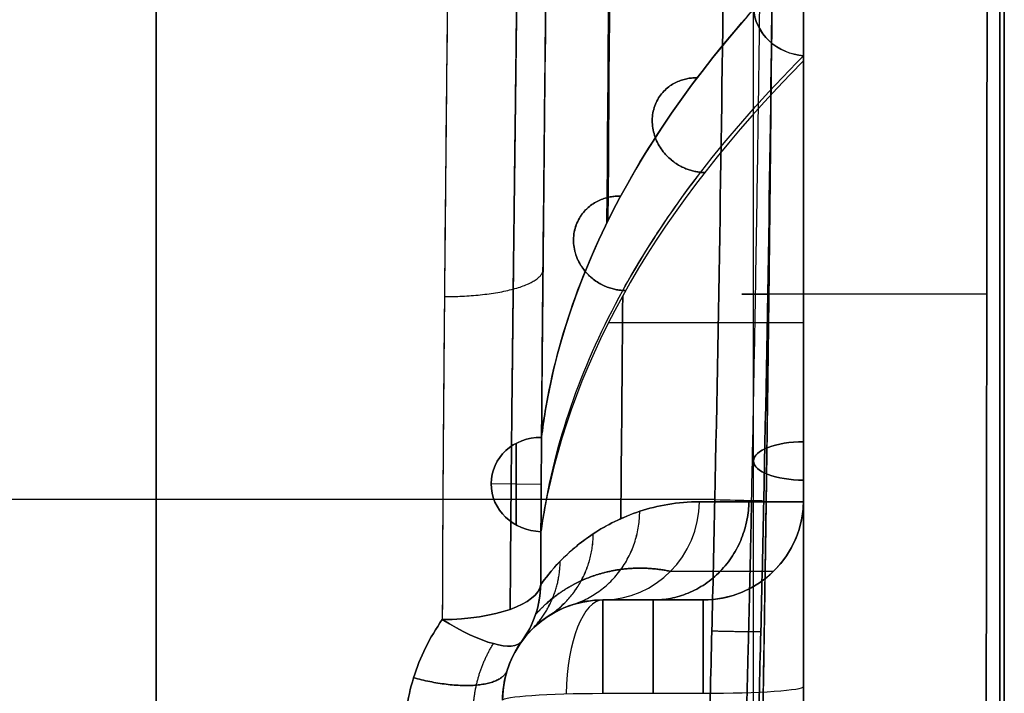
# Model space of a CAD drawing. Header units: millimetres. Extents: x -105 to 152, y -114 to 65.
# Tile 316 of 329: x 142 to 152, y -14 to -7. Entities that reach past the tile are written whole.
import ezdxf

# ---------------------------------------------------------------- set-up
doc = ezdxf.new("R2010")
doc.units = ezdxf.units.MM
doc.layers.add('Layer 01', color=18, linetype='Continuous', true_color=0x000000)

# ---------------------------------------------------------------- blocks, each defined once
blk = doc.blocks.new('Block 02')
at = {"layer": 'Layer 01'}
for p, q in [((143.6228, -35.6503), (143.6228, 35.6503)), ((152.076, 17.5), (152.076, -17.5)), ((150.076, -4.6168, 11.2226), (150.076, -17.5, 11.2226)), ((150.076, -4.6168, -11.2226), (150.076, -17.5, -11.2226)), ((149.576, -17.5, -7.2487), (149.576, -5.5433, -2.2961)), ((149.576, -17.5, 7.2487), (149.576, -5.5433, 2.2961)), ((150.076, -17.3087, -7.7107), (150.076, -5.7958, -2.9419)), ((150.076, -6.4997), (150.076, -17.5)), ((150.076, -10.0931, 4.7219), (150.076, -10.0931, 19.3918)), ((150.076, -10.0931, -19.3918), (150.076, -10.0931, -4.7219)), ((147.2122, -11.4384, 32.6941), (147.2122, -12.253, 32.3976)), ((147.2122, -12.253, -32.3976), (147.2122, -11.4384, -32.6941)), ((147.4612, -11.8494, 32.5565), (146.9617, -11.8417, 32.5352)), ((147.4612, -11.8494, -32.5565), (146.9617, -11.8417, -32.5352)), ((150.076, -11.8393, -4.3628), (150.076, -11.8393, 4.3628)), ((148.6408, -13, 20.3793), (148.076, -13, 20.3793)), ((148.076, -13, -20.3793), (148.6408, -13, -20.3793)), ((148.576, -13, 20.5794), (148.576, -13, 18.5103)), ((148.576, -13, -18.5103), (148.576, -13, -20.5794))]:
    blk.add_line(p, q, dxfattribs=at)
at = {"layer": 'Layer 01', "extrusion": (1, 8.65204e-31, 1.3357e-15)}
blk.add_arc((0, 0, 143.6228), 35.6503, 203.77396, 270, dxfattribs=at)
at = {"layer": 'Layer 01', "extrusion": (1, 5.45133e-16, 2.12244e-16)}
blk.add_arc((0, 0, 143.6228), 35.6503, 90, 201.27313, dxfattribs=at)
at = {"layer": 'Layer 01', "extrusion": (0.0453, 0.341669, 0.938728)}
blk.add_arc((-147.7394, -18.3879, -27.9302), 0.5, 277.09464, 96.79421, dxfattribs=at)
at = {"layer": 'Layer 01', "extrusion": (0.0453, 0.341669, -0.938728)}
blk.add_arc((-147.7394, 18.3879, -27.9302), 0.5, 263.20579, 82.90536, dxfattribs=at)
at = {"layer": 'Layer 01', "extrusion": (0.0453, 0.34167, 0.938728)}
blk.add_arc((-147.7394, -18.3879, -27.9302), 0.5, 276.76786, 277.09463, dxfattribs=at)
at = {"layer": 'Layer 01', "extrusion": (0.0453, 0.34167, -0.938728)}
blk.add_arc((-147.7394, 18.3879, -27.9302), 0.5, 82.90538, 83.23215, dxfattribs=at)
at = {"layer": 'Layer 01', "extrusion": (0, 0.92388, 0.382683)}
blk.add_arc((-150.076, 0, -12.5716), 0.5, 270, 90, dxfattribs=at)
at = {"layer": 'Layer 01', "extrusion": (0, 0.92388, -0.382683)}
blk.add_arc((-150.076, 0, -12.5716), 0.5, 270, 90, dxfattribs=at)
at = {"layer": 'Layer 01', "extrusion": (-0.268446, 6.12986e-15, 0.963295)}
blk.add_arc((12, 148.6133, -18.3188), 1, 0, 88.79804, dxfattribs=at)
at = {"layer": 'Layer 01', "extrusion": (0.268446, -5.56728e-15, 0.963295)}
blk.add_arc((-12, -148.6133, 18.3188), 1, 180, 268.79804, dxfattribs=at)
at = {"layer": 'Layer 01', "extrusion": (-3.55271e-15, 3.55271e-15, -1)}
blk.add_arc((-149.076, -12, -18.5103), 1, 180, 270, dxfattribs=at)
at = {"layer": 'Layer 01'}
for centre, start, end in [((149.076, -12, -18.5103), 270, 0), ((149.076, -12, 18.8973), 270, 0), ((149.076, -12, -18.8973), 270, 0), ((148.076, -14, -18.5103), 90, 180)]:
    blk.add_arc(centre, 1, start, end, dxfattribs=at)
at = {"layer": 'Layer 01', "extrusion": (-0.020969, -0.99978, -0.000366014)}
blk.add_arc((149.4012, -39.0497, 8.8835), 0.5, 270.99978, 6.3395, dxfattribs=at)
at = {"layer": 'Layer 01', "extrusion": (0.020969, 0.99978, -0.000366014)}
blk.add_arc((-149.4012, 39.0497, -8.8835), 0.5, 90.99978, 186.3395, dxfattribs=at)
at = {"layer": 'Layer 01', "extrusion": (1, -1.5258e-14, -1.90125e-17)}
blk.add_arc((-14, 18.5103, 150.076), 2, 274.00678, 0, dxfattribs=at)
at = {"layer": 'Layer 01', "extrusion": (1, 4.23029e-17, 3.94434e-17)}
blk.add_arc((-14, -18.5103, 150.076), 2, 360, 85.99322, dxfattribs=at)
at = {"layer": 'Layer 01', "extrusion": (1, 0, 0)}
for centre, start, end in [((-14, 18.5103, 150.076), 274.00678, 0), ((-14, -18.5103, 150.076), 21.4983, 85.99322)]:
    blk.add_arc(centre, 2, start, end, dxfattribs=at)
at = {"layer": 'Layer 01', "extrusion": (-0.002705, -0.928786, -0.370606)}
blk.add_arc((146.4945, 34.4425, -0.3945), 1, 3.02914, 88.93815, dxfattribs=at)
at = {"layer": 'Layer 01', "extrusion": (-0.002705, -0.928786, 0.370606)}
blk.add_arc((146.4945, -34.4425, -0.3945), 1, 271.06185, 356.97086, dxfattribs=at)
at = {"layer": 'Layer 01', "extrusion": (0.049093, -1.3917e-14, -0.998794)}
blk.add_arc((-12.8248, 147.8588, -24.9073), 1, 91.28884, 126.65936, dxfattribs=at)
at = {"layer": 'Layer 01', "extrusion": (-0.049093, -1.13794e-14, -0.998794)}
blk.add_arc((12.8248, -147.8588, 24.9073), 1, 271.28884, 306.65936, dxfattribs=at)
at = {"layer": 'Layer 01', "extrusion": (0.050538, 0.06959, -0.996295)}
blk.add_arc((-126.0406, 78.1678, -25.5078), 1, 145.20256, 180, dxfattribs=at)
at = {"layer": 'Layer 01', "extrusion": (0.050538, 0.06959, 0.996295)}
blk.add_arc((-126.0406, -78.1678, -25.5078), 1, 180, 214.79744, dxfattribs=at)
at = {"layer": 'Layer 01', "extrusion": (-5.64488e-16, -3.14099e-14, -1)}
blk.add_arc((-148.076, -14, -18.5103), 1, 360, 90, dxfattribs=at)
at = {"layer": 'Layer 01', "extrusion": (0.929776, 2.33222e-16, 0.368125)}
blk.add_arc((-14, -71.7208, 130.8635), 1, 0, 86.27376, dxfattribs=at)
at = {"layer": 'Layer 01', "extrusion": (1, 9.95575e-20, -9.28278e-20)}
blk.add_arc((-14, 18.5103, 148.076), 1, 274.00678, 0, dxfattribs=at)
at = {"layer": 'Layer 01', "extrusion": (1, -3.01341e-16, 5.67017e-14)}
blk.add_arc((-14, -18.5103, 148.076), 1, 360, 85.99322, dxfattribs=at)
at = {"layer": 'Layer 01', "extrusion": (-1, 0, 0)}
for centre, start, end in [((14, 18.5103, -148.576), 180, 265.99322), ((14, -18.5103, -148.576), 94.00678, 180)]:
    blk.add_arc(centre, 1, start, end, dxfattribs=at)
at = {"layer": 'Layer 01', "extrusion": (-1, -6.05411e-16, 5.64488e-16)}
blk.add_arc((14, 18.5103, -149.076), 1, 180, 265.99322, dxfattribs=at)
at = {"layer": 'Layer 01', "extrusion": (-1, 2.98314e-16, -5.67045e-14)}
blk.add_arc((14, -18.5103, -149.076), 1, 94.00678, 180, dxfattribs=at)
at = {"layer": 'Layer 01', "extrusion": (0, 0, -1)}
for centre, end in [((-148.076, -14, -25.3232), 68.14575), ((-148.076, -14, 25.3232), 68.14613)]:
    blk.add_arc(centre, 1, 360, end, dxfattribs=at)
at = {"layer": 'Layer 01', "extrusion": (0.560972, 0.772445, 0.297722)}
blk.add_arc((-126.0406, 8.1459, 81.8199), 1, 103.40836, 180, dxfattribs=at)
at = {"layer": 'Layer 01', "extrusion": (0.560972, 0.772445, -0.297722)}
blk.add_arc((-126.0406, -8.1459, 81.8199), 1, 180, 256.59164, dxfattribs=at)
at = {"layer": 'Layer 01', "extrusion": (2.02026e-15, 0.997556, -0.069875)}
blk.add_arc((-148.076, -19.4433, -12.6724), 1, 0, 90, dxfattribs=at)
at = {"layer": 'Layer 01', "extrusion": (2.02616e-15, 0.997556, 0.069875)}
blk.add_arc((-149.076, 17.4433, -12.6724), 1, 90, 180, dxfattribs=at)
at = {"layer": 'Layer 01', "extrusion": (2.83107e-15, -0.997556, 0.069875)}
blk.add_arc((149.076, -17.4433, 12.6724), 1, 270, 0, dxfattribs=at)
at = {"layer": 'Layer 01', "extrusion": (-1, -5.74925e-14, 8.23462e-13)}
blk.add_arc((0, -181.3591, -150.076), 198.3591, 84.938565, 85.993218, dxfattribs=at)
at = {"layer": 'Layer 01', "extrusion": (-1, -1.34949e-13, -1.70174e-12)}
blk.add_arc((0, 181.3591, -150.076), 198.3591, 274.006782, 275.061435, dxfattribs=at)
at = {"layer": 'Layer 01'}
for points, knots in [([(151.889, -17.5942, -19.7269), (151.8952, -14.6666, -19.9756), (151.8997, -11.733, -20.1622), (151.9057, -5.867, -20.4106), (151.9087, -0.0007, -20.5347), (151.9057, 5.866, -20.4107), (151.8997, 11.7331, -20.1622), (151.8952, 14.6666, -19.9756), (151.889, 17.5942, -19.7269)], [-35.234475, -35.234475, -35.234475, -35.234475, -26.425856, -26.425856, -17.617237, -8.808619, -8.808619, 0, 0, 0, 0]), ([(149.6792, 12.0104, -38.9978), (149.7631, 8.0074, -38.9962), (149.8037, 4.0037, -38.9954), (149.8037, -4.0035, -38.9954), (149.7631, -8.0074, -38.9962), (149.6792, -12.0104, -38.9978)], [0, 0, 0, 0, 12.011526, 12.011526, 24.023052, 24.023052, 24.023052, 24.023052]), ([(147.4644, 11.3772, -32.7204), (147.4711, 10.4556, -33.0328), (147.4804, 9.5193, -33.3074), (147.4996, 7.6413, -33.7755), (147.5095, 6.6973, -33.9698), (147.5352, 3.8511, -34.4367), (147.5464, 1.9345, -34.5936), (147.5464, -0.9697, -34.5935), (147.5437, -1.946, -34.5534), (147.5337, -3.8758, -34.3948), (147.5263, -4.8325, -34.2766), (147.5006, -7.6786, -33.8071), (147.4777, -9.5442, -33.3419), (147.4644, -11.3772, -32.7204)], [0, 0, 0, 0, 2.897549, 2.897549, 5.795099, 5.795099, 11.590197, 11.590197, 14.487746, 14.487746, 17.385296, 17.385296, 23.180394, 23.180394, 23.180394, 23.180394]), ([(146.5639, 0, 35.5989), (146.5639, -2.2574, 35.5989), (146.549, -4.4877, 35.3864), (146.5181, -7.7935, 34.7543), (146.5066, -8.8887, 34.491), (146.4866, -11.0654, 33.8559), (146.4782, -12.1404, 33.4857), (146.4752, -13.1954, 33.0647)], [-13.530536, -13.530536, -13.530536, -13.530536, -6.765268, -6.765268, -3.382634, -3.382634, 0, 0, 0, 0]), ([(147.4644, -11.3772, 32.7204), (147.4711, -10.4558, 33.0328), (147.4804, -9.5196, 33.3073), (147.4996, -7.6418, 33.7753), (147.5095, -6.698, 33.9697), (147.5352, -3.8522, 34.4365), (147.5464, -1.9358, 34.5935), (147.5464, 0, 34.5935)], [-11.590176, -11.590176, -11.590176, -11.590176, -8.692632, -8.692632, -5.795088, -5.795088, 0, 0, 0, 0]), ([(151.9072, 0, 20.4727), (151.9072, -2.9332, 20.4727), (151.9057, -5.8664, 20.4107), (151.8997, -11.7333, 20.1622), (151.8952, -14.6667, 19.9756), (151.889, -17.5942, 19.7269)], [-17.616581, -17.616581, -17.616581, -17.616581, -8.808291, -8.808291, 0, 0, 0, 0]), ([(146.5639, 0, -35.5989), (146.5639, -1.1294, -35.5989), (146.5603, -2.2689, -35.5445), (146.5476, -4.5145, -35.3298), (146.5384, -5.626, -35.1699), (146.5075, -8.9272, -34.5352), (146.4812, -11.0842, -33.9071), (146.4752, -13.1954, -33.0647)], [0, 0, 0, 0, 3.382657, 3.382657, 6.765314, 6.765314, 13.530628, 13.530628, 13.530628, 13.530628]), ([(147.5013, -11.1194, 32.0122), (147.6275, -10.3567, 29.9167), (147.9016, -9.5977, 27.8309), (148.7441, -8.0982, 23.7087), (149.3121, -7.3587, 21.6746), (150.0243, -6.6355, 19.6849)], [0, 0, 0, 0, 6.703993, 6.703993, 13.407987, 13.407987, 13.407987, 13.407987]), ([(150.076, -7.5756, -19.3518), (149.951, -7.5685, -19.3324), (149.8257, -7.5156, -19.3296), (149.6401, -7.3406, -19.3607), (149.5833, -7.2215, -19.3941), (149.5701, -6.982, -19.4789), (149.6149, -6.8628, -19.5301), (149.7794, -6.6926, -19.621), (149.8995, -6.6406, -19.661), (150.0243, -6.6355, -19.6849)], [0, 0, 0, 0, 0.391266, 0.391266, 0.782533, 0.782533, 1.173799, 1.173799, 1.565065, 1.565065, 1.565065, 1.565065]), ([(150.0243, -6.6355, 19.6849), (149.8984, -6.6407, 19.6608), (149.7794, -6.6925, 19.621), (149.6145, -6.8634, 19.5299), (149.5701, -6.9828, 19.4786), (149.5834, -7.2216, 19.394), (149.6408, -7.3413, 19.3605), (149.8252, -7.515, 19.3297), (149.9509, -7.5685, 19.3324), (150.076, -7.5756, 19.3518)], [0, 0, 0, 0, 0.391257, 0.391257, 0.782514, 0.782514, 1.173771, 1.173771, 1.565028, 1.565028, 1.565028, 1.565028]), ([(149.0391, -12.021, 22.5166), (148.8179, -12.021, 23.3103), (148.6194, -12.0585, 24.1059), (148.2664, -12.1742, 25.7034), (148.1121, -12.253, 26.5052), (147.8476, -12.4275, 28.1168), (147.7375, -12.5236, 28.9268), (147.5627, -12.7041, 30.5508), (147.4979, -12.7886, 31.3656), (147.4563, -12.8473, 32.1852)], [-9.858522, -9.858522, -9.858522, -9.858522, -7.393892, -7.393892, -4.929261, -4.929261, -2.464631, -2.464631, 0, 0, 0, 0]), ([(147.4563, -12.8473, -32.1852), (147.4979, -12.7886, -31.3655), (147.5627, -12.7041, -30.5512), (147.7372, -12.5239, -28.9292), (147.847, -12.428, -28.1214), (148.1113, -12.2534, -26.5095), (148.2661, -12.1743, -25.7049), (148.6195, -12.0584, -24.1053), (148.8182, -12.021, -23.3094), (149.0391, -12.021, -22.5166)], [-9.858522, -9.858522, -9.858522, -9.858522, -7.393891, -7.393891, -4.929261, -4.929261, -2.46463, -2.46463, 0, 0, 0, 0]), ([(149.076, -13, 19.1084), (149.3333, -13, 19.1532), (149.5889, -12.8962, 19.198), (149.8655, -12.6271, 19.2466), (149.9408, -12.5187, 19.2598), (150.0447, -12.2805, 19.2781), (150.0731, -12.1522, 19.2831), (150.0758, -12.021, 19.2836)], [-1.585471, -1.585471, -1.585471, -1.585471, -0.792736, -0.792736, -0.396368, -0.396368, 0, 0, 0, 0]), ([(149.076, -13, -19.1084), (149.3333, -13, -19.1532), (149.5889, -12.8962, -19.198), (149.8655, -12.6271, -19.2466), (149.9408, -12.5187, -19.2598), (150.0447, -12.2805, -19.2781), (150.0731, -12.1522, -19.2831), (150.0758, -12.021, -19.2836)], [0, 0, 0, 0, 0.792736, 0.792736, 1.189103, 1.189103, 1.585471, 1.585471, 1.585471, 1.585471]), ([(147.2669, -13.4124, 32.1361), (147.3089, -13.3546, 30.481), (147.3974, -13.2482, 28.8297), (147.6666, -13.0737, 25.5335), (147.8473, -13, 23.8897), (148.076, -13, 22.2482)], [0, 0, 0, 0, 4.969088, 4.969088, 9.938175, 9.938175, 9.938175, 9.938175]), ([(148.076, -13, -22.2482), (147.8474, -13, -23.8892), (147.6665, -13.0737, -25.5346), (147.3973, -13.2483, -28.831), (147.3089, -13.3546, -30.4809), (147.2669, -13.4124, -32.1361)], [0, 0, 0, 0, 4.969087, 4.969087, 9.938175, 9.938175, 9.938175, 9.938175]), ([(146.4752, -13.1954, 33.0647), (146.3486, -13.3747, 32.9955), (146.2527, -13.5715, 32.9171), (146.1248, -13.9824, 32.7471), (146.0935, -14.1917, 32.6576), (146.0935, -14.4045, 32.5635)], [-1.387877, -1.387877, -1.387877, -1.387877, -0.693939, -0.693939, 0, 0, 0, 0]), ([(146.0935, -14.4045, -32.5635), (146.0935, -14.1917, -32.6576), (146.1248, -13.9824, -32.7471), (146.2527, -13.5715, -32.9171), (146.3486, -13.3747, -32.9955), (146.4752, -13.1954, -33.0647)], [-1.387877, -1.387877, -1.387877, -1.387877, -0.693939, -0.693939, 0, 0, 0, 0]), ([(147.076, -14, 31.6491), (147.076, -13.9, 31.7376), (147.0907, -13.8001, 31.8231), (147.1532, -13.6009, 31.988), (147.2009, -13.5033, 32.066), (147.2669, -13.4124, 32.1361)], [0, 0, 0, 0, 0.3990331, 0.3990331, 0.7980663, 0.7980663, 0.7980663, 0.7980663]), ([(147.2669, -13.4124, -32.1361), (147.2009, -13.5033, -32.066), (147.1532, -13.6009, -31.988), (147.0907, -13.8001, -31.8231), (147.076, -13.9, -31.7376), (147.076, -14, -31.6491)], [0, 0, 0, 0, 0.3990331, 0.3990331, 0.7980663, 0.7980663, 0.7980663, 0.7980663])]:
    blk.add_open_spline(points, degree=3, knots=knots, dxfattribs=at)
for points, weights, knots in [([(152.0289, -17.5478, 19.2159), (152.0321, -11.7001, 19.7287), (152.0335, -5.8485, 19.9837), (152.0335, 5.8485, 19.9837), (152.0321, 11.7001, 19.7287), (152.0289, 17.5478, 19.2159)], [0.992145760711, 0.992668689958, 0.9929144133, 0.9929144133, 0.992668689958, 0.992145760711], [0, 0, 0, 0, 17.620546, 17.620546, 35.241093, 35.241093, 35.241093, 35.241093]), ([(152.0289, 17.5478, -19.2159), (152.0321, 11.7001, -19.7287), (152.0335, 5.8485, -19.9837), (152.0335, -5.8485, -19.9837), (152.0321, -11.7001, -19.7287), (152.0289, -17.5478, -19.2159)], [0.992145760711, 0.992668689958, 0.9929144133, 0.9929144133, 0.992668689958, 0.992145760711], [0, 0, 0, 0, 17.620546, 17.620546, 35.241093, 35.241093, 35.241093, 35.241093]), ([(147.152, 13.0933, 32.8039), (147.1646, 10.9937, 33.6349), (147.1962, 8.8578, 34.2509), (147.2325, 5.5861, 34.8751), (147.2431, 4.4838, 35.0325), (147.2577, 2.2553, 35.2441), (147.2617, 1.1249, 35.2978), (147.2617, -2.238, 35.2981), (147.2451, -4.4484, 35.0897), (147.2087, -7.7333, 34.4667), (147.1949, -8.8198, 34.2077), (147.1697, -10.9794, 33.5827), (147.1583, -12.0467, 33.2181), (147.152, -13.0933, 32.8039)], [0.865947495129, 0.862809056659, 0.86021336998, 0.857528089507, 0.856833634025, 0.855895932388, 0.855654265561, 0.855652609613, 0.856607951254, 0.859283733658, 0.860380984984, 0.862932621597, 0.864381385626, 0.865947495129], [0, 0, 0, 0, 6.76529, 6.76529, 10.147936, 10.147936, 13.530581, 13.530581, 20.295871, 20.295871, 23.678516, 23.678516, 27.061162, 27.061162, 27.061162, 27.061162]), ([(147.152, -13.0933, -32.8039), (147.1646, -10.9937, -33.6349), (147.1962, -8.8578, -34.2509), (147.2325, -5.5861, -34.8751), (147.2431, -4.4838, -35.0325), (147.2577, -2.2553, -35.2441), (147.2617, -1.1249, -35.2978), (147.2617, 2.238, -35.2981), (147.2451, 4.4484, -35.0897), (147.2087, 7.7333, -34.4667), (147.1949, 8.8198, -34.2077), (147.1697, 10.9794, -33.5827), (147.1583, 12.0467, -33.2181), (147.152, 13.0933, -32.8039)], [0.865947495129, 0.862809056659, 0.860213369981, 0.857528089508, 0.856833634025, 0.855895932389, 0.855654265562, 0.855652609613, 0.856607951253, 0.859283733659, 0.860380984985, 0.862932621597, 0.864381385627, 0.865947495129], [0, 0, 0, 0, 6.76529, 6.76529, 10.147936, 10.147936, 13.530581, 13.530581, 20.295871, 20.295871, 23.678516, 23.678516, 27.061162, 27.061162, 27.061162, 27.061162]), ([(149.5577, -12.0078, -39.3832), (149.6417, -8.0049, -39.3817), (149.6822, -4.0025, -39.3809), (149.6822, 4.0025, -39.3809), (149.6417, 8.0049, -39.3817), (149.5577, 12.0078, -39.3832)], [0.836700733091, 0.836664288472, 0.836646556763, 0.836646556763, 0.836664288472, 0.836700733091], [0, 0, 0, 0, 12.012601, 12.012601, 24.025201, 24.025201, 24.025201, 24.025201]), ([(149.5577, -12.0078, 39.3832), (149.6417, -8.0049, 39.3817), (149.6822, -4.0025, 39.3809), (149.6822, 4.0025, 39.3809), (149.6417, 8.0049, 39.3817), (149.5577, 12.0078, 39.3832)], [0.836700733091, 0.836664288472, 0.836646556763, 0.836646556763, 0.836664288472, 0.836700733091], [0, 0, 0, 0, 12.012601, 12.012601, 24.025201, 24.025201, 24.025201, 24.025201]), ([(147.4049, -13.1446, 32.1618), (147.4414, -13.1031, 31.3312), (147.4986, -13.0438, 30.5053), (147.6509, -12.9222, 28.8655), (147.7474, -12.8595, 28.0452), (147.9754, -12.7559, 26.4214), (148.1087, -12.7147, 25.6112), (148.4067, -12.6751, 24.0084), (148.5741, -12.6775, 23.2078), (148.7496, -12.7149, 22.4359)], [0.977123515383, 0.974320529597, 0.969941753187, 0.957841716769, 0.950115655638, 0.930959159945, 0.919539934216, 0.892190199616, 0.87626691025, 0.857242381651], [0, 0, 0, 0, 2.484092, 2.484092, 4.968184, 4.968184, 7.452276, 7.452276, 9.936368, 9.936368, 9.936368, 9.936368]), ([(148.7496, -12.7149, -22.4359), (148.5743, -12.6776, -23.207), (148.4068, -12.6751, -24.0078), (148.1084, -12.7148, -25.6127), (147.9747, -12.7561, -26.4258), (147.7468, -12.8599, -28.0499), (147.6507, -12.9224, -28.8679), (147.4986, -13.0438, -30.5056), (147.4414, -13.1031, -31.3311), (147.4049, -13.1446, -32.1618)], [0.857242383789, 0.876247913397, 0.892181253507, 0.919565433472, 0.931017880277, 0.950163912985, 0.957861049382, 0.969942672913, 0.974320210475, 0.977123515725], [0, 0, 0, 0, 2.484092, 2.484092, 4.968184, 4.968184, 7.452276, 7.452276, 9.936368, 9.936368, 9.936368, 9.936368]), ([(146.7892, -14.2836, 32.2901), (146.7747, -14.14, 32.3699), (146.7825, -13.9941, 32.4477), (146.8476, -13.7047, 32.5966), (146.9048, -13.5631, 32.6666), (146.9843, -13.4352, 32.7278)], [0.856625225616, 0.863977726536, 0.870607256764, 0.882667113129, 0.887980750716, 0.89241080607], [0, 0, 0, 0, 0.693926, 0.693926, 1.387851, 1.387851, 1.387851, 1.387851]), ([(146.7892, -14.2836, -32.2901), (146.7747, -14.14, -32.3699), (146.7825, -13.9941, -32.4477), (146.8476, -13.7047, -32.5966), (146.9048, -13.5631, -32.6666), (146.9843, -13.4352, -32.7278)], [0.856625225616, 0.863977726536, 0.870607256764, 0.882667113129, 0.887980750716, 0.89241080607], [0, 0, 0, 0, 0.693926, 0.693926, 1.387851, 1.387851, 1.387851, 1.387851])]:
    blk.add_rational_spline(points, weights, degree=3, knots=knots, dxfattribs=at)
at = {"layer": 'Layer 01', "extrusion": (-1, 8.12049e-16, 4.04136e-14)}
blk.add_open_spline([(152.076, 17.5, -18.6884), (152.076, 11.6667, -19.2175), (152.076, 0, -19.7434), (152.076, -11.6667, -19.2175), (152.076, -17.5, -18.6884)], degree=3, dxfattribs=at)
at = {"layer": 'Layer 01', "extrusion": (1, -2.18785e-29, -2.69424e-14)}
blk.add_open_spline([(152.076, -17.5, 18.6884), (152.076, -11.6667, 19.2175), (152.076, 0, 19.7434), (152.076, 11.6667, 19.2175), (152.076, 17.5, 18.6884)], degree=3, dxfattribs=at)
at = {"layer": 'Layer 01', "extrusion": (-0.971019, -2.90773e-17, -0.239001)}
blk.add_rational_spline([(149.6623, -14.6008, -29.3242), (149.8313, -4.8755, -30.0108), (149.8313, 4.8755, -30.0108), (149.6623, 14.6008, -29.3242)], [0.985436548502, 0.983707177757, 0.983707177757, 0.985436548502], degree=3, dxfattribs=at)
at = {"layer": 'Layer 01', "extrusion": (0.017452, 3.16682e-16, -0.999848)}
blk.add_open_spline([(149.1911, 12, -39.5529), (149.275, 8, -39.5514), (149.356, 0, -39.55), (149.275, -8, -39.5514), (149.1911, -12, -39.5529)], degree=3, dxfattribs=at)
at = {"layer": 'Layer 01', "extrusion": (-0.017452, -2.96014e-16, -0.999848)}
blk.add_open_spline([(149.1911, -12, 39.5529), (149.275, -8, 39.5514), (149.356, 0, 39.55), (149.275, 8, 39.5514), (149.1911, 12, 39.5529)], degree=3, dxfattribs=at)
at = {"layer": 'Layer 01', "extrusion": (-0.986168, -9.26967e-16, -0.165746)}
blk.add_open_spline([(148.1166, -9.2396, -26.8462), (148.1657, -3.0849, -27.1385), (148.1657, 3.0847, -27.1385), (148.1166, 9.2395, -26.8462)], degree=3, dxfattribs=at)
at = {"layer": 'Layer 01'}
for points, degree in [([(148.1624, 0, 27.0127), (148.1624, -3.0748, 27.0127), (148.1502, -6.1495, 26.9398), (148.1259, -9.2206, 26.7942)], 3), ([(149.6792, -12.0104, 38.9978), (149.7631, -8.0073, 38.9962), (149.8037, -4.0036, 38.9954), (149.8037, 0, 38.9954)], 3), ([(150.076, -2.6863, 5.9186), (150.076, -5.1309, 12.6352), (150.076, -7.5756, 19.3518)], 2), ([(150.076, -7.5756, -19.3518), (150.076, -5.1309, -12.6352), (150.076, -2.6863, -5.9186)], 2), ([(150.076, -5.7958, -2.9419), (150.076, -11.5522, -5.3263), (150.076, -17.3087, -7.7107)], 2), ([(150.076, -17.3087, 7.7107), (150.076, -11.5522, 5.3263), (150.076, -5.7958, 2.9419)], 2), ([(150.076, -17.5, -6.7075), (150.076, -11.8393, -4.3628), (150.076, -6.1785, -2.018)], 2), ([(150.076, -6.1785, 2.018), (150.076, -11.8393, 4.3628), (150.076, -17.5, 6.7075)], 2), ([(150.0243, -6.6355, -19.6849), (148.5999, -8.082, -23.6642), (147.7535, -9.5945, -27.8226), (147.5013, -11.1194, -32.0122)], 3), ([(150.076, -7.6279, 19.5032), (148.637, -9.0707, 23.4624), (147.7704, -10.5794, 27.6047), (147.4944, -12.0992, 31.7802)], 3), ([(150.076, -7.6279, -19.5032), (148.637, -9.0707, -23.4624), (147.7705, -10.5792, -27.6042), (147.4944, -12.0992, -31.7802)], 3), ([(148.2732, -9.9684, 25.9278), (148.2675, -10.7089, 25.8897), (148.2613, -11.4493, 25.8474), (148.2545, -12.1893, 25.8008)], 3), ([(148.2545, -12.1893, -25.8008), (148.2613, -11.4493, -25.8474), (148.2675, -10.7089, -25.8897), (148.2732, -9.9684, -25.9278)], 3), ([(147.5013, -11.1194, -32.0122), (147.4871, -11.2053, -32.2481), (147.4748, -11.2912, -32.4842), (147.4644, -11.3772, -32.7204)], 3), ([(147.4644, -11.3772, 32.7204), (147.4748, -11.2912, 32.4842), (147.4871, -11.2053, 32.2482), (147.5013, -11.1194, 32.0122)], 3), ([(147.4563, -12.8473, 32.1852), (147.4574, -12.516, 32.3142), (147.4591, -12.183, 32.4381), (147.4612, -11.8482, 32.5569)], 3), ([(147.4612, -11.8482, -32.5569), (147.4591, -12.1823, -32.4383), (147.4574, -12.5154, -32.3144), (147.4563, -12.8473, -32.1852)], 3), ([(149.1911, -12, -39.5529), (131.8836, -12, -39.855), (114.576, -12, -40.1571)], 2), ([(149.1911, -12, 39.5529), (131.8836, -12, 39.855), (114.576, -12, 40.1571)], 2), ([(149.1911, -12, -39.5529), (149.1728, -12.874, -39.5532), (149.1515, -13.7478, -39.5444), (149.127, -14.6215, -39.5264)], 3), ([(149.127, -14.6215, 39.5264), (149.1515, -13.7478, 39.5444), (149.1728, -12.874, 39.5532), (149.1911, -12, 39.5529)], 3), ([(149.6792, -12.0104, -38.9978), (149.6609, -12.8817, -38.9981), (149.6396, -13.7528, -38.9894), (149.6151, -14.6238, -38.9717)], 3), ([(149.6151, -14.6238, 38.9717), (149.6396, -13.7528, 38.9894), (149.6609, -12.8817, 38.9981), (149.6792, -12.0104, 38.9978)], 3), ([(150.076, -12, 19.2843), (150.076, -12.007, 19.2838), (150.076, -12.014, 19.2836), (150.0758, -12.021, 19.2836)], 3), ([(150.0758, -12.021, -19.2836), (150.076, -12.014, -19.2836), (150.076, -12.007, -19.2838), (150.076, -12, -19.2843)], 3), ([(150.076, -12, 18.5103), (150.076, -12, 18.8973), (150.076, -12, 19.2843)], 2), ([(150.076, -12, -19.2843), (150.076, -12, -18.8973), (150.076, -12, -18.5103)], 2), ([(147.4586, -12.3194, -32.3853), (147.4691, -12.2459, -32.1835), (147.4811, -12.1725, -31.9819), (147.4944, -12.0992, -31.7802)], 3), ([(147.4944, -12.0992, 31.7802), (147.4811, -12.1725, 31.9818), (147.4691, -12.2459, 32.1835), (147.4586, -12.3194, 32.3853)], 3), ([(148.076, -13, 18.5103), (148.576, -13, 18.5103), (149.076, -13, 18.5103)], 2), ([(149.076, -13, -18.5103), (148.576, -13, -18.5103), (148.076, -13, -18.5103)], 2), ([(148.076, -13, 22.2482), (148.076, -13, 20.3793), (148.076, -13, 18.5103)], 2), ([(148.076, -13, -22.2482), (148.076, -13, -20.3793), (148.076, -13, -18.5103)], 2), ([(149.076, -13, 18.5103), (149.076, -13, 18.8094), (149.076, -13, 19.1084)], 2), ([(149.076, -13, -18.5103), (149.076, -13, -18.8094), (149.076, -13, -19.1084)], 2), ([(148.076, -13.9301, -17.5127), (148.576, -13.9301, -17.5127), (149.076, -13.9301, -17.5127)], 2)]:
    blk.add_open_spline(points, degree=degree, dxfattribs=at)
at = {"layer": 'Layer 01', "extrusion": (0.971007, -8.29871e-15, -0.23905)}
blk.add_rational_spline([(149.7887, 0, 29.841), (149.7887, -4.8719, 29.841), (149.7465, -9.741, 29.6694), (149.662, -14.6009, 29.3263)], [0.986583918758, 0.985994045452, 0.985837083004, 0.986113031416], degree=3, dxfattribs=at)
at = {"layer": 'Layer 01', "extrusion": (-3.98051e-12, -0.939693, 0.34202)}
blk.add_open_spline([(147.4944, -12.0992, -31.7802), (147.6191, -11.3626, -29.7566), (147.8787, -10.6347, -27.7567), (148.4921, -9.5203, -24.6949), (148.7508, -9.1276, -23.616), (149.3512, -8.3476, -21.4729), (149.6928, -7.9602, -20.4087), (150.076, -7.5756, -19.3518)], degree=3, knots=[0, 0, 0, 0, 6.440878, 6.440878, 9.981957, 9.981957, 13.523035, 13.523035, 13.523035, 13.523035], dxfattribs=at)
at = {"layer": 'Layer 01', "extrusion": (8.90034e-13, -0.939693, -0.34202)}
blk.add_open_spline([(147.4944, -12.0992, 31.7802), (147.6191, -11.3626, 29.7566), (147.8787, -10.6347, 27.7567), (148.4921, -9.5203, 24.6949), (148.7508, -9.1276, 23.616), (149.3512, -8.3476, 21.4729), (149.6928, -7.9602, 20.4087), (150.076, -7.5756, 19.3518)], degree=3, knots=[0.0452743, 0.0452743, 0.0452743, 0.0452743, 0.5, 0.5, 0.75, 0.75, 1, 1, 1, 1], dxfattribs=at)
at = {"layer": 'Layer 01', "extrusion": (1.24286e-11, -0.939693, 0.34202)}
blk.add_open_spline([(148.4887, -9.5488, -24.7732), (148.6564, -9.2771, -24.0268), (148.8439, -9.0067, -23.2839), (149.3512, -8.3476, -21.4729), (149.6928, -7.9602, -20.4087), (150.076, -7.5756, -19.3518)], degree=3, knots=[0.5774878, 0.5774878, 0.5774878, 0.5774878, 0.75, 0.75, 1, 1, 1, 1], dxfattribs=at)
at = {"layer": 'Layer 01', "extrusion": (1, 3.61313e-10, 1.35474e-10)}
blk.add_open_spline([(150.076, -7.5756, 19.3518), (150.076, -7.5938, 19.402), (150.076, -7.6113, 19.4525), (150.076, -7.6279, 19.5032)], degree=3, dxfattribs=at)
at = {"layer": 'Layer 01', "extrusion": (1, -1.72381e-09, 5.75571e-10)}
blk.add_open_spline([(150.076, -7.6279, -19.5032), (150.076, -7.6237, -19.4904), (150.076, -7.6194, -19.4775), (150.076, -7.6151, -19.4647), (150.076, -7.6024, -19.4269), (150.076, -7.5892, -19.3893), (150.076, -7.5756, -19.3518)], degree=3, knots=[-0.1601747, -0.1601747, -0.1601747, -0.1601747, -0.1196022, -0.1196022, -0.1196022, 0, 0, 0, 0], dxfattribs=at)
at = {"layer": 'Layer 01'}
for points, weights in [([(150.076, -7.5756, -19.3518), (150.076, -7.5756, -19.3518), (150.076, -7.5756, -19.3518), (150.076, -7.5756, -19.3518)], [0.999999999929, 0.999999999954, 0.999999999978, 1]), ([(150.076, -7.5756, 19.3518), (150.076, -7.5756, 19.3518), (150.076, -7.5756, 19.3518), (150.076, -7.5756, 19.3518)], [1, 0.999999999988, 0.999999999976, 0.999999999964]), ([(150.076, -7.5756, 19.3518), (150.076, -7.5756, 19.3518), (150.076, -7.5756, 19.3518), (150.076, -7.5756, 19.3518)], [0.999999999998, 0.999999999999, 0.999999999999, 1]), ([(150.076, -7.5756, -19.3518), (150.076, -7.5756, -19.3518), (150.076, -7.5756, -19.3518), (150.076, -7.5756, -19.3518)], [1, 1, 1, 1.00000000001]), ([(149.5577, -12.0078, -39.3832), (149.5394, -12.8814, -39.3835), (149.518, -13.7548, -39.3746), (149.4933, -14.6283, -39.3567)], [0.836700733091, 0.836735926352, 0.836819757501, 0.836952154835]), ([(149.4933, -14.6283, 39.3567), (149.518, -13.7548, 39.3746), (149.5394, -12.8814, 39.3835), (149.5577, -12.0078, 39.3832)], [0.836952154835, 0.836819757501, 0.836735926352, 0.836700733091])]:
    blk.add_rational_spline(points, weights, degree=3, dxfattribs=at)
at = {"layer": 'Layer 01', "extrusion": (1, 8.72297e-14, -1.74159e-12)}
blk.add_open_spline([(150.076, -7.6279, 19.5032), (150.076, -9.0878, 19.4464), (150.076, -10.5452, 19.3734), (150.076, -12, 19.2843)], degree=3, dxfattribs=at)
at = {"layer": 'Layer 01', "extrusion": (-1, -1.74459e-13, -3.48318e-12)}
blk.add_open_spline([(150.076, -12, -19.2843), (150.076, -10.5452, -19.3734), (150.076, -9.0878, -19.4464), (150.076, -7.6279, -19.5032)], degree=3, dxfattribs=at)
at = {"layer": 'Layer 01', "extrusion": (0.254573, 0.330752, 0.908733)}
blk.add_rational_spline([(149.0157, -7.796, -22.8773), (148.0876, -7.7785, -22.6236), (148.1797, -8.6591, -22.3289), (149.051, -8.7376, -22.5444)], [0.931860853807, 0.334164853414, 0.356877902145, 1], degree=3, dxfattribs=at)
at = {"layer": 'Layer 01', "extrusion": (-0.254573, -0.330752, 0.908733)}
blk.add_rational_spline([(149.051, -8.7376, 22.5444), (148.1801, -8.6592, 22.329), (148.0876, -7.7789, 22.6235), (149.0155, -7.796, 22.8772)], [1, 0.357003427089, 0.334173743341, 0.931510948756], degree=3, dxfattribs=at)
at = {"layer": 'Layer 01', "extrusion": (0.254573, 0.330752, -0.908733)}
blk.add_rational_spline([(149.0901, -8.7396, 22.5547), (149.077, -8.7394, 22.551), (149.0639, -8.7388, 22.5476), (149.051, -8.7376, 22.5444)], [0.925132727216, 0.949077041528, 0.974032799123, 1], degree=3, dxfattribs=at)
at = {"layer": 'Layer 01', "extrusion": (-0.254573, -0.330752, -0.908733)}
blk.add_rational_spline([(149.051, -8.7376, -22.5444), (149.0639, -8.7388, -22.5476), (149.0769, -8.7394, -22.551), (149.0901, -8.7396, -22.5547)], [0.999999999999, 0.974041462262, 0.949093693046, 0.925156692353], degree=3, dxfattribs=at)
at = {"layer": 'Layer 01', "extrusion": (0.184996, 0.336117, 0.923473)}
blk.add_rational_spline([(148.2532, -8.975, -26.1192), (147.293, -8.9529, -25.9349), (147.3515, -9.8562, -25.6178), (148.2745, -9.9156, -25.7811)], [0.958604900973, 0.333631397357, 0.347429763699, 1], degree=3, dxfattribs=at)
at = {"layer": 'Layer 01', "extrusion": (-0.184996, -0.336117, 0.923473)}
blk.add_rational_spline([(148.2745, -9.9156, 25.7811), (147.3525, -9.8563, 25.618), (147.2931, -8.9535, 25.9347), (148.2529, -8.975, 26.1191)], [1, 0.347660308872, 0.333641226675, 0.95794275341], degree=3, dxfattribs=at)
at = {"layer": 'Layer 01', "extrusion": (1.61017e-11, -0.939693, 0.34202)}
blk.add_open_spline([(147.4944, -12.0992, -31.7802), (147.6191, -11.3626, -29.7566), (147.8787, -10.6347, -27.7567), (148.3403, -9.796, -25.4523), (148.41, -9.6765, -25.1241), (148.4834, -9.5573, -24.7966)], degree=3, knots=[0.0452743, 0.0452743, 0.0452743, 0.0452743, 0.5, 0.5, 0.575683, 0.575683, 0.575683, 0.575683], dxfattribs=at)
at = {"layer": 'Layer 01', "extrusion": (-0.009078, -0.959938, -0.280064)}
blk.add_rational_spline([(146.4966, -9.9761, 34.1737), (147.4511, -9.9798, 34.1553), (147.4787, -9.7127, 33.2391)], [0.999999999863, 0.723304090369, 1.00001901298], degree=2, dxfattribs=at)
at = {"layer": 'Layer 01', "extrusion": (0.184996, 0.336117, -0.923473)}
blk.add_rational_spline([(148.3023, -9.9167, 25.7863), (148.2929, -9.9166, 25.7844), (148.2837, -9.9162, 25.7827), (148.2745, -9.9156, 25.7811)], [0.946377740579, 0.963745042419, 0.981619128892, 1], degree=3, dxfattribs=at)
at = {"layer": 'Layer 01', "extrusion": (-0.184996, -0.336117, -0.923473)}
blk.add_rational_spline([(148.2745, -9.9156, -25.7811), (148.2837, -9.9162, -25.7827), (148.2929, -9.9166, -25.7844), (148.3023, -9.9167, -25.7863)], [1, 0.981634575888, 0.96377508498, 0.946421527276], degree=3, dxfattribs=at)
at = {"layer": 'Layer 01', "extrusion": (-2.21011e-17, -1, 2.81455e-16)}
blk.add_rational_spline([(151.9015, -9.9516, 20.2344), (149.751, -9.9516, 26.2675), (149.0105, -9.9516, 32.6301), (149.7185, -9.9516, 38.997)], [0.999047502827, 0.981828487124, 0.981628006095, 0.99844605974], degree=3, dxfattribs=at)
at = {"layer": 'Layer 01', "extrusion": (-6.57068e-15, -1, -1.26711e-15)}
blk.add_open_spline([(150.076, -10.2385, 19.3842), (149.3081, -10.2385, 21.5101), (148.704, -10.2385, 23.6952), (148.2711, -10.2385, 25.9137), (148.222, -10.2385, 26.1653), (148.1751, -10.2385, 26.4172), (148.1304, -10.2385, 26.6696)], degree=3, knots=[0.084367, 0.084367, 0.084367, 0.084367, 6.880472, 6.880472, 6.880472, 7.651054, 7.651054, 7.651054, 7.651054], dxfattribs=at)
at = {"layer": 'Layer 01', "extrusion": (-9.52328e-15, -1, 3.03093e-15)}
blk.add_open_spline([(150.076, -10.2385, -19.3842), (149.3081, -10.2385, -21.5101), (148.704, -10.2385, -23.6952), (148.2711, -10.2385, -25.9137), (148.222, -10.2385, -26.1653), (148.1751, -10.2385, -26.4172), (148.1304, -10.2385, -26.6696)], degree=3, knots=[0.084367, 0.084367, 0.084367, 0.084367, 6.880472, 6.880472, 6.880472, 7.651058, 7.651058, 7.651058, 7.651058], dxfattribs=at)
at = {"layer": 'Layer 01', "extrusion": (1.42338e-11, -0.939693, 0.34202)}
blk.add_open_spline([(147.4612, -11.3797, -32.7274), (147.4727, -11.2928, -32.4887), (147.4861, -11.2061, -32.2503), (147.5013, -11.1194, -32.0122)], degree=3, dxfattribs=at)
at = {"layer": 'Layer 01', "extrusion": (7.67097e-11, -0.939693, -0.34202)}
blk.add_open_spline([(147.4612, -11.3797, 32.7274), (147.4727, -11.2928, 32.4887), (147.4861, -11.2061, 32.2503), (147.5013, -11.1194, 32.0122)], degree=3, dxfattribs=at)
at = {"layer": 'Layer 01', "extrusion": (7.82423e-11, -0.939693, -0.34202)}
blk.add_open_spline([(147.4612, -11.3797, 32.7274), (147.4727, -11.2928, 32.4887), (147.4861, -11.2061, 32.2503), (147.5013, -11.1194, 32.0122)], degree=3, dxfattribs=at)
at = {"layer": 'Layer 01', "extrusion": (-0.0453, -0.341669, 0.938728)}
for points in [[(147.464, -11.3798, 32.7276), (147.4631, -11.5359, 32.6707), (147.4621, -11.6921, 32.6138), (147.4612, -11.8482, 32.5569)], [(147.4612, -11.8482, 32.5569), (147.4603, -12.0053, 32.4997), (147.4594, -12.1623, 32.4425), (147.4586, -12.3194, 32.3853)]]:
    blk.add_open_spline(points, degree=3, dxfattribs=at)
at = {"layer": 'Layer 01', "extrusion": (0.0453, 0.341669, 0.938728)}
for points in [[(147.4612, -11.8482, -32.5569), (147.4621, -11.6921, -32.6138), (147.4631, -11.5359, -32.6707), (147.464, -11.3798, -32.7276)], [(147.4586, -12.3194, -32.3853), (147.4594, -12.1623, -32.4425), (147.4603, -12.0053, -32.4997), (147.4612, -11.8482, -32.5569)]]:
    blk.add_open_spline(points, degree=3, dxfattribs=at)
at = {"layer": 'Layer 01', "extrusion": (0.005808, 0.939587, -0.342262)}
blk.add_open_spline([(147.4644, -11.3772, -32.7204), (147.4643, -11.378, -32.7228), (147.4642, -11.3789, -32.7252), (147.464, -11.3798, -32.7276)], degree=3, dxfattribs=at)
at = {"layer": 'Layer 01', "extrusion": (0.005808, 0.939587, 0.342262)}
blk.add_open_spline([(147.464, -11.3798, 32.7276), (147.4642, -11.3789, 32.7252), (147.4643, -11.378, 32.7228), (147.4644, -11.3772, 32.7204)], degree=3, dxfattribs=at)
at = {"layer": 'Layer 01', "extrusion": (0.305656, 1.30802e-13, -0.952142)}
blk.add_rational_spline([(148.5788, -13, 20.5707), (149.5112, -13, 20.8701), (149.5307, -12.021, 20.8763)], [0.999999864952, 0.714484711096, 1.00000000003], degree=2, dxfattribs=at)
at = {"layer": 'Layer 01', "extrusion": (-0.305656, -2.49039e-13, -0.952142)}
blk.add_rational_spline([(149.5307, -12.021, -20.8763), (149.5112, -13, -20.8701), (148.5788, -13, -20.5707)], [1.00000000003, 0.714484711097, 0.99999986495], degree=2, dxfattribs=at)
at = {"layer": 'Layer 01', "extrusion": (1.30873e-14, -1, 3.64711e-15)}
blk.add_open_spline([(150.0758, -12.021, 19.2836), (149.6889, -12.021, 20.3476), (149.343, -12.021, 21.426), (149.0391, -12.021, 22.5166)], degree=3, dxfattribs=at)
at = {"layer": 'Layer 01', "extrusion": (-7.80587e-14, -1, 2.33818e-14)}
blk.add_open_spline([(149.0391, -12.021, -22.5166), (149.343, -12.021, -21.426), (149.6889, -12.021, -20.3476), (150.0758, -12.021, -19.2836)], degree=3, dxfattribs=at)
at = {"layer": 'Layer 01', "extrusion": (-0.215175, -0.068879, -0.974143)}
blk.add_rational_spline([(147.7713, -13.0476, -24.6906), (148.4387, -12.8338, -24.8531), (148.4429, -12.1164, -24.9048)], [0.999941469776, 0.81177587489, 1], degree=2, dxfattribs=at)
at = {"layer": 'Layer 01', "extrusion": (0.215186, 0.068869, -0.974142)}
blk.add_rational_spline([(147.7714, -13.0475, 24.6901), (148.4388, -12.8338, 24.8526), (148.443, -12.1163, 24.9043)], [0.999944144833, 0.811757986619, 1], degree=2, dxfattribs=at)
at = {"layer": 'Layer 01', "extrusion": (-0.160913, -0.103755, -0.9815)}
blk.add_rational_spline([(147.5341, -13.1596, -27.1556), (147.9767, -12.8742, -27.2584), (147.9792, -12.3407, -27.3152)], [0.99999998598, 0.881181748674, 1], degree=2, dxfattribs=at)
at = {"layer": 'Layer 01', "extrusion": (0.161014, 0.103718, -0.981487)}
blk.add_rational_spline([(147.5345, -13.1593, 27.151), (147.9774, -12.874, 27.2539), (147.9799, -12.3402, 27.3107)], [0.999999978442, 0.881074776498, 1], degree=2, dxfattribs=at)
at = {"layer": 'Layer 01', "extrusion": (-0.106299, -0.107226, -0.988536)}
blk.add_rational_spline([(147.3655, -13.2963, -29.6355), (147.6457, -13.014, -29.6963), (147.65, -12.614, -29.7401)], [1.00009391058, 0.927756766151, 1], degree=2, dxfattribs=at)
at = {"layer": 'Layer 01', "extrusion": (0.10633, 0.107235, -0.988532)}
blk.add_rational_spline([(147.3656, -13.2962, 29.6341), (147.6459, -13.0139, 29.6949), (147.6501, -12.6139, 29.7388)], [1.00009229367, 0.92773732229, 1], degree=2, dxfattribs=at)
at = {"layer": 'Layer 01', "extrusion": (-6.67621e-10, -1, -2.13683e-10)}
blk.add_open_spline([(148.75, -12.7145, 22.436), (149.0529, -12.7145, 21.3492), (149.3952, -12.7145, 20.281), (149.7757, -12.7145, 19.2308)], degree=3, dxfattribs=at)
at = {"layer": 'Layer 01', "extrusion": (-1.0285e-10, -1, 3.29096e-11)}
blk.add_open_spline([(148.75, -12.7145, -22.436), (149.0529, -12.7145, -21.3492), (149.3952, -12.7145, -20.281), (149.7757, -12.7145, -19.2308)], degree=3, dxfattribs=at)
at = {"layer": 'Layer 01', "extrusion": (4.90783e-16, -1, -1.54096e-15)}
blk.add_open_spline([(149.076, -13, 19.1084), (148.7044, -13, 20.1428), (148.3711, -13, 21.1894), (148.076, -13, 22.2482)], degree=3, dxfattribs=at)
at = {"layer": 'Layer 01', "extrusion": (4.90783e-16, -1, 1.54096e-15)}
blk.add_open_spline([(149.076, -13, -19.1084), (148.7044, -13, -20.1428), (148.3711, -13, -21.1894), (148.076, -13, -22.2482)], degree=3, dxfattribs=at)
at = {"layer": 'Layer 01', "extrusion": (0.024538, 0.999648, -0.010114)}
blk.add_rational_spline([(149.6495, -13.3172, -38.9915), (149.7098, -13.3242, -39.5368), (149.1614, -13.3109, -39.5465)], [1, 0.673579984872, 1], degree=2, dxfattribs=at)
at = {"layer": 'Layer 01', "extrusion": (0.024538, 0.999648, 0.010114)}
blk.add_rational_spline([(149.6495, -13.3172, 38.9915), (149.7098, -13.3242, 39.5368), (149.1614, -13.3109, 39.5465)], [1, 0.673579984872, 1], degree=2, dxfattribs=at)
at = {"layer": 'Layer 01', "extrusion": (-0.284379, -0.88596, -0.366339)}
blk.add_rational_spline([(147.1239, -13.6944, 31.9107), (147.0261, -13.9989, 32.7231), (146.1892, -13.7756, 32.8326)], [0.999999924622, 0.753274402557, 1.00000000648], degree=2, dxfattribs=at)
at = {"layer": 'Layer 01', "extrusion": (0.284379, 0.88596, -0.366339)}
blk.add_rational_spline([(146.1892, -13.7756, -32.8326), (147.0261, -13.9989, -32.7231), (147.1239, -13.6944, -31.9107)], [1.00000000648, 0.753274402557, 0.999999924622], degree=2, dxfattribs=at)
at = {"layer": 'Layer 01', "extrusion": (1, -9.01394e-14, 8.4127e-13)}
blk.add_rational_spline([(150.076, -13.8603, 16.5152), (150.076, -15.6815, 16.3876), (150.076, -17.5, 16.2265)], [0.999994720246, 0.999952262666, 0.999994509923], degree=2, dxfattribs=at)

msp = doc.modelspace()

# ---------------------------------------------------------------- block references
at = {"layer": 'Layer 01'}
msp.add_blockref('Block 02', (0, 0), dxfattribs=at)

doc.saveas('drawing.dxf')
